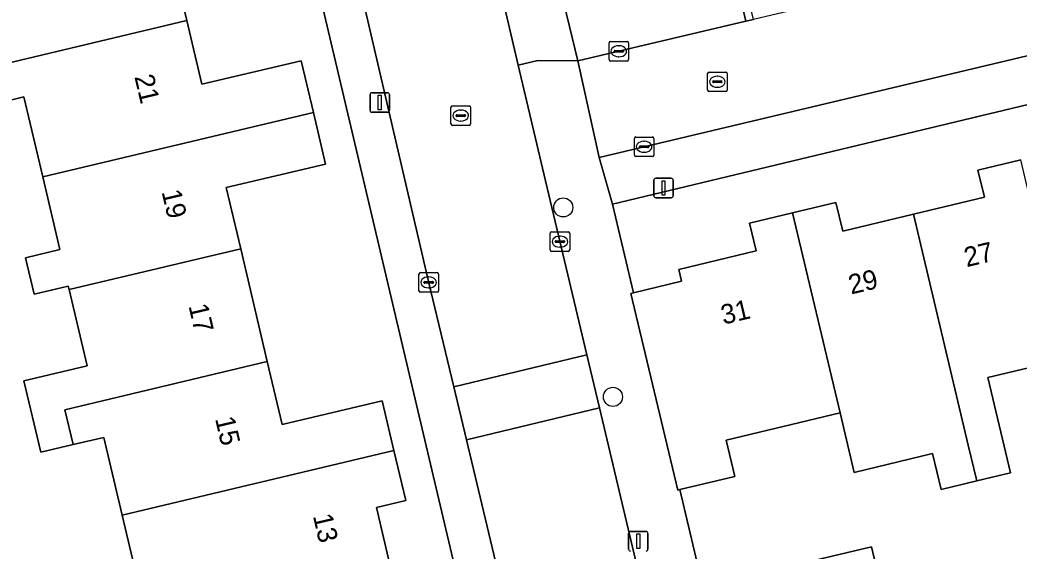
# Model space of a CAD drawing. Extents: x 158031 to 159244, y 380104 to 381214.
# Drawn here: x 158943.3 to 158994.5, y 380841.6 to 380868.8 of the extents above; entities that cross this region are included whole.
import ezdxf

# ---------------------------------------------------------------- set-up
doc = ezdxf.new("R2010")
doc.units = 0
for name, color, linetype in [('IMGEO_Boom', 7, 'Continuous'), ('IMGEO_Erf', 7, 'Continuous'), ('IMGEO_Kolk', 7, 'Continuous'), ('IMGEO_Lichtmast', 7, 'Continuous'), ('IMGEO_Muur', 7, 'Continuous'), ('IMGEO_Pand', 7, 'Continuous'), ('IMGEO_Pand_nummerreeks', 7, 'Continuous'), ('IMGEO_Rijbaan_lokaal_open', 7, 'Continuous'), ('IMGEO_Rioolput', 7, 'Continuous'), ('IMGEO_Voetpad_open', 7, 'Continuous')]:
    doc.layers.add(name, color=color, linetype=linetype)

msp = doc.modelspace()

# ---------------------------------------------------------------- linework, layer by layer
at = {"layer": 'IMGEO_Boom'}
for centre in [(158971.148, 380859.215), (158973.693, 380849.519)]:
    msp.add_circle(centre, 0.489, dxfattribs=at)
at = {"layer": 'IMGEO_Erf'}
for points in [[(158950.45, 380874.834), (158951.878, 380868.779), (158952.647, 380865.518), (158957.737, 380866.719), (158958.36, 380864.077), (158958.983, 380861.433), (158953.896, 380860.233), (158954.635, 380857.097), (158955.996, 380851.324), (158956.755, 380848.106), (158961.881, 380849.315), (158962.481, 380846.768), (158963.082, 380844.218), (158961.593, 380843.866), (158962.379, 380840.503)], [(158973.869, 380805.732), (158958.127, 380872.491)], [(159000, 380865.687), (158973.665, 380859.384), (158974.737, 380854.85), (158977.207, 380855.441), (158977.062, 380856.043), (158981.017, 380856.989), (158980.679, 380858.401), (158982.892, 380858.93), (158985.105, 380859.46), (158985.453, 380858.007), (158989.082, 380858.875), (158992.712, 380859.744), (158992.38, 380861.129), (158994.57, 380861.653)], [(158949.549, 380839.285), (158948.563, 380843.465), (158947.624, 380847.449), (158946.056, 380847.079), (158944.395, 380846.687), (158943.532, 380850.346), (158946.765, 380851.109), (158945.845, 380855.01), (158945.804, 380855.184), (158944.053, 380854.772), (158943.613, 380856.638), (158945.377, 380857.054), (158944.497, 380860.785), (158943.534, 380864.87), (158941.924, 380864.49)], [(158996.982, 380851.49), (158992.883, 380850.509), (158994.051, 380845.631), (158992.322, 380845.217), (158990.49, 380844.779), (158990.051, 380846.615), (158986.041, 380845.656), (158985.318, 380848.703), (158979.483, 380847.307), (158979.927, 380845.45), (158977.119, 380844.778), (158978.979, 380836.913)], [(158980.737, 380840.373), (158986.929, 380841.838), (158987.611, 380838.954)]]:
    msp.add_lwpolyline(points, dxfattribs=at)
at = {"layer": 'IMGEO_Kolk'}
for p, q in [((158973.49, 380866.781), (158973.49, 380867.633)), ((158973.565, 380867.707), (158974.417, 380867.707)), ((158973.978, 380867.487), (158974.003, 380867.487)), ((158974.491, 380867.633), (158974.491, 380866.781)), ((158973.749, 380867.201), (158973.749, 380867.213)), ((158974.187, 380867.164), (158973.789, 380867.164)), ((158973.792, 380867.25), (158974.19, 380867.25)), ((158974.001, 380866.927), (158973.976, 380866.927)), ((158974.233, 380867.213), (158974.233, 380867.201)), ((158974.417, 380866.707), (158973.565, 380866.707)), ((158974.787, 380861.893), (158974.787, 380862.745)), ((158974.862, 380862.819), (158975.714, 380862.819)), ((158975.788, 380862.745), (158975.788, 380861.893)), ((158975.046, 380862.313), (158975.046, 380862.325)), ((158975.484, 380862.276), (158975.086, 380862.276)), ((158975.089, 380862.362), (158975.487, 380862.362)), ((158975.275, 380862.599), (158975.3, 380862.599)), ((158975.53, 380862.325), (158975.53, 380862.313)), ((158975.714, 380861.819), (158974.862, 380861.819)), ((158975.298, 380862.039), (158975.273, 380862.039)), ((158970.477, 380857.038), (158970.477, 380857.89)), ((158970.552, 380857.964), (158971.404, 380857.964)), ((158970.965, 380857.744), (158970.99, 380857.744)), ((158971.478, 380857.89), (158971.478, 380857.038)), ((158970.736, 380857.458), (158970.736, 380857.47)), ((158971.174, 380857.421), (158970.776, 380857.421)), ((158970.779, 380857.507), (158971.177, 380857.507)), ((158970.988, 380857.184), (158970.963, 380857.184)), ((158971.22, 380857.47), (158971.22, 380857.458)), ((158971.404, 380856.964), (158970.552, 380856.964)), ((158963.758, 380854.952), (158963.758, 380855.804)), ((158963.833, 380855.878), (158964.685, 380855.878)), ((158964.246, 380855.658), (158964.271, 380855.658)), ((158964.759, 380855.804), (158964.759, 380854.952)), ((158964.017, 380855.372), (158964.017, 380855.384)), ((158964.455, 380855.335), (158964.057, 380855.335)), ((158964.06, 380855.421), (158964.458, 380855.421)), ((158964.269, 380855.098), (158964.244, 380855.098)), ((158964.501, 380855.384), (158964.501, 380855.372)), ((158964.685, 380854.878), (158963.833, 380854.878))]:
    msp.add_line(p, q, dxfattribs=at)
for points in [[(158973.49, 380866.781), (158973.49, 380867.633)], [(158973.565, 380867.707), (158974.417, 380867.707)], [(158974.491, 380867.633), (158974.491, 380866.781)], [(158974.417, 380866.707), (158973.565, 380866.707)], [(158974.787, 380861.893), (158974.787, 380862.745)], [(158974.862, 380862.819), (158975.714, 380862.819)], [(158975.788, 380862.745), (158975.788, 380861.893)], [(158975.714, 380861.819), (158974.862, 380861.819)], [(158970.477, 380857.038), (158970.477, 380857.89)], [(158970.552, 380857.964), (158971.404, 380857.964)], [(158971.478, 380857.89), (158971.478, 380857.038)], [(158971.404, 380856.964), (158970.552, 380856.964)], [(158963.758, 380854.952), (158963.758, 380855.804)], [(158963.833, 380855.878), (158964.685, 380855.878)], [(158964.759, 380855.804), (158964.759, 380854.952)], [(158964.685, 380854.878), (158963.833, 380854.878)]]:
    msp.add_lwpolyline(points, dxfattribs=at)
for centre, radius, start, end in [((158973.567, 380867.631), 0.0765, 91.552, 178.448), ((158973.567, 380867.631), 0.0765, 91.552, 178.448), ((158974.415, 380867.631), 0.0765, 1.552, 88.448), ((158974.415, 380867.631), 0.0765, 1.552, 88.448), ((158973.567, 380866.783), 0.0765, 181.552, 268.448), ((158973.567, 380866.783), 0.0765, 181.552, 268.448), ((158973.789, 380867.21), 0.0403, 85.8775, 175.7526), ((158973.786, 380867.2), 0.0366, 178.938, 274.7102), ((158974.19, 380867.207), 0.043, 264.8664, 352.4533), ((158974.194, 380867.212), 0.0386, 1.7309, 96.639), ((158974.415, 380866.783), 0.0765, 271.552, 358.448), ((158974.415, 380866.783), 0.0765, 271.552, 358.448), ((158974.864, 380862.743), 0.0765, 91.552, 178.448), ((158974.864, 380862.743), 0.0765, 91.552, 178.448), ((158975.712, 380862.743), 0.0765, 1.552, 88.448), ((158975.712, 380862.743), 0.0765, 1.552, 88.448), ((158975.086, 380862.322), 0.0403, 85.8775, 175.7526), ((158975.083, 380862.312), 0.0366, 178.938, 274.7102), ((158975.487, 380862.319), 0.043, 264.8664, 352.4533), ((158975.491, 380862.324), 0.0386, 1.7309, 96.639), ((158974.864, 380861.895), 0.0765, 181.552, 268.448), ((158974.864, 380861.895), 0.0765, 181.552, 268.448), ((158975.712, 380861.895), 0.0765, 271.552, 358.448), ((158975.712, 380861.895), 0.0765, 271.552, 358.448), ((158970.554, 380857.888), 0.0765, 91.552, 178.448), ((158970.554, 380857.888), 0.0765, 91.552, 178.448), ((158971.402, 380857.888), 0.0765, 1.552, 88.448), ((158971.402, 380857.888), 0.0765, 1.552, 88.448), ((158970.776, 380857.467), 0.0403, 85.8775, 175.7526), ((158970.773, 380857.457), 0.0366, 178.938, 274.7102), ((158971.177, 380857.464), 0.043, 264.8664, 352.4533), ((158971.181, 380857.469), 0.0386, 1.7309, 96.639), ((158970.554, 380857.04), 0.0765, 181.552, 268.448), ((158970.554, 380857.04), 0.0765, 181.552, 268.448), ((158971.402, 380857.04), 0.0765, 271.552, 358.448), ((158971.402, 380857.04), 0.0765, 271.552, 358.448), ((158963.835, 380855.802), 0.0765, 91.552, 178.448), ((158963.835, 380855.802), 0.0765, 91.552, 178.448), ((158964.683, 380855.802), 0.0765, 1.552, 88.448), ((158964.683, 380855.802), 0.0765, 1.552, 88.448), ((158964.057, 380855.381), 0.0403, 85.8775, 175.7526), ((158964.054, 380855.371), 0.0366, 178.938, 274.7102), ((158964.458, 380855.378), 0.043, 264.8664, 352.4533), ((158964.462, 380855.383), 0.0386, 1.7309, 96.639), ((158963.835, 380854.954), 0.0765, 181.552, 268.448), ((158963.835, 380854.954), 0.0765, 181.552, 268.448), ((158964.683, 380854.954), 0.0765, 271.552, 358.448), ((158964.683, 380854.954), 0.0765, 271.552, 358.448)]:
    msp.add_arc(centre, radius, start, end, dxfattribs=at)
for centre, major_axis, ratio, start_param, end_param in [((158973.977, 380867.207), (-0.387, 0.002), 0.722429, 4.712389, 7.853982), ((158974.002, 380867.207), (-0.39, 0.002), 0.717154, 1.570796, 4.712389), ((158975.274, 380862.319), (-0.387, 0.002), 0.722429, 4.712389, 7.853982), ((158975.299, 380862.319), (-0.39, 0.002), 0.717154, 1.570796, 4.712389), ((158970.964, 380857.464), (-0.387, 0.002), 0.722429, 4.712389, 7.853982), ((158970.989, 380857.464), (-0.39, 0.002), 0.717154, 1.570796, 4.712389), ((158964.245, 380855.378), (-0.387, 0.002), 0.722429, 4.712389, 7.853982), ((158964.27, 380855.378), (-0.39, 0.002), 0.717154, 1.570796, 4.712389)]:
    msp.add_ellipse(centre, major_axis=major_axis, ratio=ratio, start_param=start_param, end_param=end_param, dxfattribs=at)
at = {"layer": 'IMGEO_Lichtmast'}
for p, q in [((158961.255, 380864.186), (158961.255, 380864.986)), ((158961.255, 380864.986), (158961.255, 380864.186)), ((158961.355, 380865.086), (158962.145, 380865.086)), ((158962.145, 380865.086), (158961.355, 380865.086)), ((158962.245, 380864.986), (158962.245, 380864.186)), ((158962.245, 380864.186), (158962.245, 380864.986)), ((158962.145, 380864.086), (158961.355, 380864.086)), ((158961.355, 380864.086), (158962.145, 380864.086)), ((158975.885, 380860.709), (158976.675, 380860.709)), ((158976.675, 380860.709), (158975.885, 380860.709)), ((158975.785, 380859.809), (158975.785, 380860.609)), ((158975.785, 380860.609), (158975.785, 380859.809)), ((158976.775, 380860.609), (158976.775, 380859.809)), ((158976.775, 380859.809), (158976.775, 380860.609)), ((158976.675, 380859.709), (158975.885, 380859.709)), ((158975.885, 380859.709), (158976.675, 380859.709)), ((158974.494, 380841.731), (158974.494, 380842.531)), ((158974.494, 380842.531), (158974.494, 380841.731)), ((158974.594, 380842.631), (158975.384, 380842.631)), ((158975.384, 380842.631), (158974.594, 380842.631)), ((158975.484, 380842.531), (158975.484, 380841.731)), ((158975.484, 380841.731), (158975.484, 380842.531))]:
    msp.add_line(p, q, dxfattribs=at)
for points in [[(158961.675, 380864.961), (158961.825, 380864.961), (158961.825, 380864.211), (158961.675, 380864.211), (158961.675, 380864.961)], [(158976.205, 380860.584), (158976.355, 380860.584), (158976.355, 380859.834), (158976.205, 380859.834), (158976.205, 380860.584)], [(158974.914, 380842.506), (158975.064, 380842.506), (158975.064, 380841.756), (158974.914, 380841.756), (158974.914, 380842.506)]]:
    msp.add_lwpolyline(points, dxfattribs=at)
for centre, start, end in [((158961.355, 380864.986), 90, 180), ((158961.355, 380864.986), 90, 180), ((158962.145, 380864.986), 0, 90), ((158962.145, 380864.986), 360, 90), ((158961.355, 380864.186), 180, 270), ((158961.355, 380864.186), 180, 270), ((158962.145, 380864.186), 270, 0), ((158962.145, 380864.186), 270, 0), ((158975.885, 380860.609), 90, 180), ((158975.885, 380860.609), 90, 180), ((158976.675, 380860.609), 0, 90), ((158976.675, 380860.609), 360, 90), ((158975.885, 380859.809), 180, 270), ((158975.885, 380859.809), 180, 270), ((158976.675, 380859.809), 270, 0), ((158976.675, 380859.809), 270, 0), ((158974.594, 380842.531), 90, 180), ((158974.594, 380842.531), 90, 180), ((158975.384, 380842.531), 0, 90), ((158975.384, 380842.531), 360, 90), ((158974.594, 380841.731), 180, 270), ((158974.594, 380841.731), 180, 270), ((158975.384, 380841.731), 270, 0), ((158975.384, 380841.731), 270, 0)]:
    msp.add_arc(centre, 0.1, start, end, dxfattribs=at)
at = {"layer": 'IMGEO_Muur'}
msp.add_lwpolyline([(158979.85, 380873.208), (158979.464, 380873.116), (158980.498, 380868.745), (158980.884, 380868.836)], close=True, dxfattribs=at)
at = {"layer": 'IMGEO_Pand'}
for points in [[(158951.878, 380868.779), (158950.45, 380874.834), (158941.599, 380872.768), (158942.604, 380868.51), (158939.401, 380867.755), (158940.263, 380864.099), (158941.924, 380864.49), (158941.491, 380866.314)], [(158951.878, 380868.779), (158941.491, 380866.314), (158941.924, 380864.49), (158943.534, 380864.87), (158944.497, 380860.785), (158958.36, 380864.077), (158957.737, 380866.719), (158952.647, 380865.518)], [(158945.845, 380855.01), (158954.635, 380857.097), (158953.896, 380860.233), (158958.983, 380861.433), (158958.36, 380864.077), (158944.497, 380860.785), (158945.377, 380857.054), (158943.613, 380856.638), (158944.053, 380854.772), (158945.804, 380855.184)], [(158994.57, 380861.653), (158992.38, 380861.129), (158992.712, 380859.744), (158989.082, 380858.875), (158991.886, 380847.054), (158992.322, 380845.217), (158994.051, 380845.631), (158992.883, 380850.509), (158996.982, 380851.49)], [(158989.082, 380858.875), (158985.453, 380858.007), (158985.105, 380859.46), (158982.892, 380858.93), (158985.318, 380848.703), (158986.041, 380845.656), (158990.051, 380846.615), (158990.49, 380844.779), (158992.322, 380845.217), (158991.886, 380847.054)], [(158982.892, 380858.93), (158980.679, 380858.401), (158981.017, 380856.989), (158977.062, 380856.043), (158977.207, 380855.441), (158974.737, 380854.85), (158974.601, 380854.818), (158977.009, 380844.752), (158977.119, 380844.778), (158979.927, 380845.45), (158979.483, 380847.307), (158985.318, 380848.703)], [(158945.845, 380855.01), (158946.765, 380851.109), (158943.532, 380850.346), (158944.395, 380846.687), (158946.056, 380847.079), (158945.632, 380848.864), (158955.996, 380851.324), (158954.635, 380857.097)], [(158946.056, 380847.079), (158947.624, 380847.449), (158948.563, 380843.465), (158962.481, 380846.768), (158961.881, 380849.315), (158956.755, 380848.106), (158955.996, 380851.324), (158945.632, 380848.864)], [(158961.593, 380843.866), (158963.082, 380844.218), (158962.481, 380846.768), (158948.563, 380843.465), (158949.549, 380839.285), (158947.865, 380838.888), (158948.274, 380837.154), (158949.969, 380837.556), (158962.379, 380840.503)], [(158981.419, 380837.49), (158987.611, 380838.954), (158986.929, 380841.838), (158980.737, 380840.373)]]:
    msp.add_lwpolyline(points, close=True, dxfattribs=at)
at = {"layer": 'IMGEO_Rijbaan_lokaal_open'}
for points in [[(159022.868, 380873.619), (159032.128, 380875.818), (159030.969, 380880.704), (159012.941, 380876.428), (159001.298, 380873.666), (159000.866, 380873.564), (159000, 380873.359), (158980.884, 380868.836), (158980.498, 380868.745), (158971.896, 380866.71), (158972.991, 380861.775), (159000, 380868.189)], [(158966.967, 380874.525), (158960.123, 380873.199), (158960.277, 380872.519), (158964.251, 380855.419), (158965.538, 380850.038), (158972.352, 380851.668), (158970.239, 380860.577), (158968.837, 380866.491)], [(158965.538, 380850.038), (158966.187, 380847.324), (158972.996, 380848.953), (158972.352, 380851.668)], [(158975.857, 380806.621), (158976.744, 380802.874), (158977.707, 380798.806), (158978.777, 380794.288), (158980.567, 380786.712), (158987.383, 380788.323), (158983.603, 380804.517), (158982.196, 380810.267), (158977.283, 380830.892), (158976.361, 380834.761), (158976.112, 380835.81), (158975.231, 380839.527), (158972.996, 380848.953), (158966.187, 380847.324), (158969.267, 380834.448)]]:
    msp.add_lwpolyline(points, close=True, dxfattribs=at)
at = {"layer": 'IMGEO_Rioolput'}
for p, q in [((158978.536, 380865.219), (158978.536, 380866.071)), ((158978.611, 380866.145), (158979.463, 380866.145)), ((158979.024, 380865.925), (158979.049, 380865.925)), ((158979.537, 380866.071), (158979.537, 380865.219)), ((158978.795, 380865.639), (158978.795, 380865.651)), ((158979.233, 380865.602), (158978.835, 380865.602)), ((158978.838, 380865.688), (158979.236, 380865.688)), ((158979.047, 380865.365), (158979.022, 380865.365)), ((158979.279, 380865.651), (158979.279, 380865.639)), ((158979.463, 380865.145), (158978.611, 380865.145)), ((158965.399, 380863.49), (158965.399, 380864.342)), ((158965.474, 380864.416), (158966.326, 380864.416)), ((158966.4, 380864.342), (158966.4, 380863.49)), ((158965.658, 380863.91), (158965.658, 380863.922)), ((158966.096, 380863.873), (158965.698, 380863.873)), ((158965.701, 380863.959), (158966.099, 380863.959)), ((158965.887, 380864.196), (158965.912, 380864.196)), ((158966.142, 380863.922), (158966.142, 380863.91)), ((158966.326, 380863.416), (158965.474, 380863.416)), ((158965.91, 380863.636), (158965.885, 380863.636))]:
    msp.add_line(p, q, dxfattribs=at)
for points in [[(158978.536, 380865.219), (158978.536, 380866.071)], [(158978.611, 380866.145), (158979.463, 380866.145)], [(158979.537, 380866.071), (158979.537, 380865.219)], [(158979.463, 380865.145), (158978.611, 380865.145)], [(158965.399, 380863.49), (158965.399, 380864.342)], [(158965.474, 380864.416), (158966.326, 380864.416)], [(158966.4, 380864.342), (158966.4, 380863.49)], [(158966.326, 380863.416), (158965.474, 380863.416)]]:
    msp.add_lwpolyline(points, dxfattribs=at)
for centre, radius, start, end in [((158978.613, 380866.069), 0.0765, 91.552, 178.448), ((158978.613, 380866.069), 0.0765, 91.552, 178.448), ((158979.461, 380866.069), 0.0765, 1.552, 88.448), ((158979.461, 380866.069), 0.0765, 1.552, 88.448), ((158978.835, 380865.648), 0.0403, 85.8775, 175.7526), ((158978.832, 380865.638), 0.0366, 178.938, 274.7102), ((158979.236, 380865.645), 0.043, 264.8664, 352.4533), ((158979.24, 380865.65), 0.0386, 1.7309, 96.639), ((158978.613, 380865.221), 0.0765, 181.552, 268.448), ((158978.613, 380865.221), 0.0765, 181.552, 268.448), ((158979.461, 380865.221), 0.0765, 271.552, 358.448), ((158979.461, 380865.221), 0.0765, 271.552, 358.448), ((158965.476, 380864.34), 0.0765, 91.552, 178.448), ((158965.476, 380864.34), 0.0765, 91.552, 178.448), ((158966.324, 380864.34), 0.0765, 1.552, 88.448), ((158966.324, 380864.34), 0.0765, 1.552, 88.448), ((158965.698, 380863.919), 0.0403, 85.8775, 175.7526), ((158965.695, 380863.909), 0.0366, 178.938, 274.7102), ((158966.099, 380863.916), 0.043, 264.8664, 352.4533), ((158966.103, 380863.921), 0.0386, 1.7309, 96.639), ((158965.476, 380863.492), 0.0765, 181.552, 268.448), ((158965.476, 380863.492), 0.0765, 181.552, 268.448), ((158966.324, 380863.492), 0.0765, 271.552, 358.448), ((158966.324, 380863.492), 0.0765, 271.552, 358.448)]:
    msp.add_arc(centre, radius, start, end, dxfattribs=at)
for centre, major_axis, ratio, start_param, end_param in [((158979.023, 380865.645), (-0.387, 0.002), 0.722429, 4.712389, 7.853982), ((158979.048, 380865.645), (-0.39, 0.002), 0.717154, 1.570796, 4.712389), ((158965.886, 380863.916), (-0.387, 0.002), 0.722429, 4.712389, 7.853982), ((158965.911, 380863.916), (-0.39, 0.002), 0.717154, 1.570796, 4.712389)]:
    msp.add_ellipse(centre, major_axis=major_axis, ratio=ratio, start_param=start_param, end_param=end_param, dxfattribs=at)
at = {"layer": 'IMGEO_Voetpad_open'}
for points in [[(158966.967, 380874.525), (158968.837, 380866.491), (158969.849, 380866.731), (158971.896, 380866.71), (158970.89, 380870.874), (158969.602, 380870.569), (158966.771, 380882.544), (158965.596, 380883.504), (158960.25, 380887.783), (158960.18, 380888.078), (158959.491, 380891.015), (158931.278, 380884.392), (158929.674, 380884.015), (158905.951, 380878.446), (158898.741, 380876.745), (158866.837, 380869.154), (158861.96, 380868.03), (158822.618, 380858.688), (158809.545, 380862.267), (158809.52, 380862.272), (158802.136, 380864.374), (158790.263, 380867.516)], [(159000, 380880.091), (158993.764, 380878.718), (158987.679, 380877.29), (158979.069, 380875.193), (158975.882, 380873.679), (158976.164, 380872.582), (158976.267, 380872.145), (158970.89, 380870.874), (158971.896, 380866.71), (158980.498, 380868.745), (158979.464, 380873.116), (158979.85, 380873.208), (158999.869, 380878.004)], [(158958.127, 380872.491), (158973.869, 380805.732)], [(158969.267, 380834.448), (158966.187, 380847.324), (158965.538, 380850.038), (158964.251, 380855.419), (158960.277, 380872.519)], [(158978.979, 380836.913), (158977.119, 380844.778), (158977.009, 380844.752), (158974.601, 380854.818), (158974.737, 380854.85), (158973.665, 380859.384), (158972.991, 380861.775), (158971.896, 380866.71), (158969.849, 380866.731), (158968.837, 380866.491), (158970.239, 380860.577), (158972.352, 380851.668), (158972.996, 380848.953), (158975.231, 380839.527)]]:
    msp.add_lwpolyline(points, dxfattribs=at)
msp.add_lwpolyline([(159023.434, 380871.234), (159022.868, 380873.619), (159000, 380868.189), (158972.991, 380861.775), (158973.665, 380859.384), (159000, 380865.687)], close=True, dxfattribs=at)

# ---------------------------------------------------------------- texts
at = {"layer": 'IMGEO_Pand_nummerreeks'}
for s, rotation, p in [('21', 283.276, (158949.187, 380865.907)), ('19', 283.276, (158950.577, 380860.016)), ('27', 13.2926, (158991.797, 380856.155)), ('29', 13.2926, (158985.884, 380854.757)), ('17', 283.2654, (158951.955, 380854.174)), ('31', 13.2923, (158979.348, 380853.211)), ('15', 283.2712, (158953.316, 380848.401)), ('13', 283.1549, (158958.326, 380843.43))]:
    msp.add_text(s, height=1, rotation=rotation, dxfattribs=at).set_placement(p)

doc.saveas('drawing.dxf')
